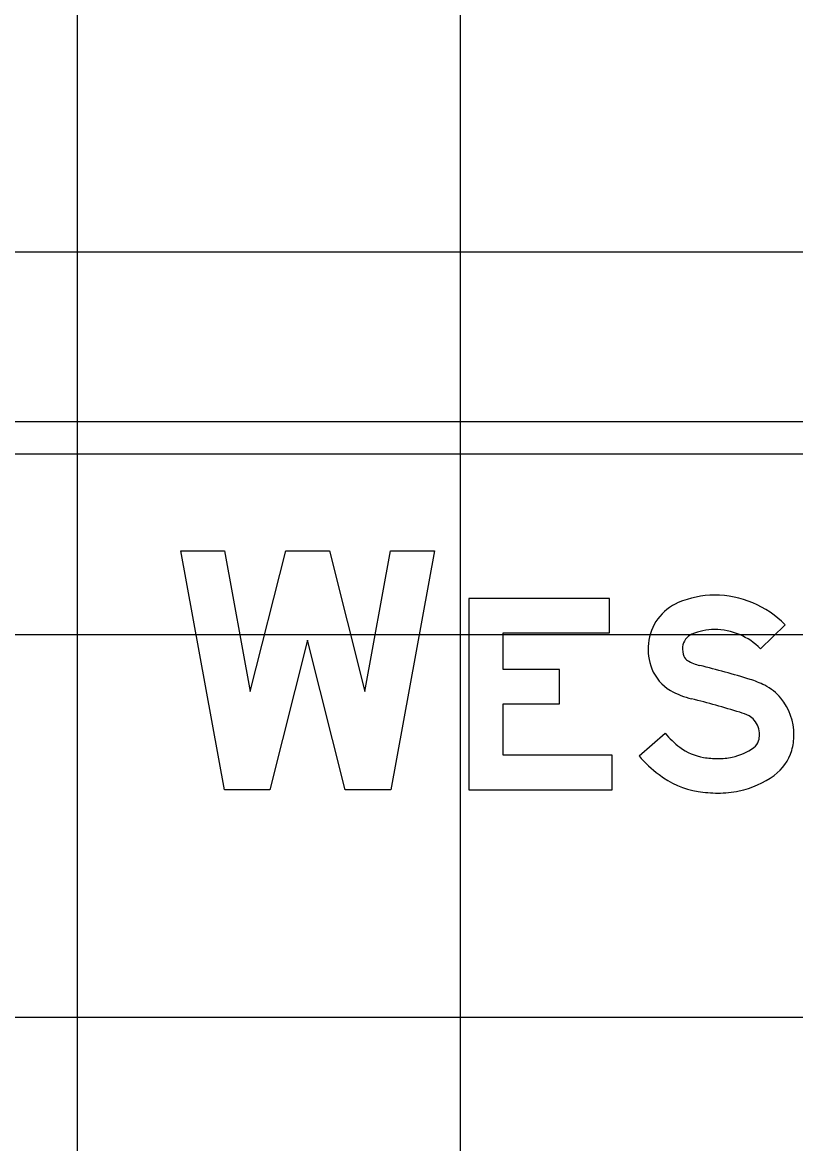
# Model space of a CAD drawing. Extents: x 2193008 to 2198143, y 1236112 to 1237864.
# Drawn here: x 2196956.42 to 2196960.46, y 1237200.45 to 1237206.3 of the extents above; entities that cross this region are included whole.
import ezdxf

# ---------------------------------------------------------------- set-up
doc = ezdxf.new("R2010")
doc.units = 0
for name, color, linetype in [('GSBWFILL', 7, 'Continuous'), ('GSCOLORFILL', 7, 'Continuous'), ('GSOUTLINE', 7, 'Continuous'), ('M-ROADS', 7, 'Continuous')]:
    doc.layers.add(name, color=color, linetype=linetype)

msp = doc.modelspace()

# ---------------------------------------------------------------- linework, layer by layer
at = {"layer": 'GSBWFILL'}
for points in [[(2196957.9081, 1237203.0757), (2196957.7114, 1237202.2952), (2196957.4741, 1237202.2952), (2196957.2462, 1237203.544), (2196957.4747, 1237203.544), (2196957.6089, 1237202.8085), (2196957.7943, 1237203.544), (2196958.0219, 1237203.544), (2196958.2072, 1237202.8085), (2196958.3414, 1237203.544), (2196958.5699, 1237203.544), (2196958.342, 1237202.2952), (2196958.1047, 1237202.2952)], [(2196959.499, 1237202.4751), (2196958.9295, 1237202.4751), (2196958.9295, 1237202.7438), (2196959.2242, 1237202.7438), (2196959.2242, 1237202.9236), (2196958.9295, 1237202.9236), (2196958.9295, 1237203.1144), (2196959.484, 1237203.1144), (2196959.484, 1237203.2942), (2196958.7497, 1237203.2942), (2196958.7497, 1237202.2952), (2196959.499, 1237202.2952)]]:
    msp.add_lwpolyline(points, close=True, dxfattribs=at)
for points in [[(2196960.402, 1237203.1567), (2196960.2736, 1237203.0308)], [(2196959.6388, 1237202.4722), (2196959.7749, 1237202.5898)]]:
    msp.add_lwpolyline(points, dxfattribs=at)
for centre, major_axis, start_param, end_param in [((2196960.033, 1237202.8346), (0, 0.4771), 0, 0.407095), ((2196960.033, 1237202.7949), (0, 0.5169), 5.487912, 6.283185), ((2196959.9475, 1237203.0329), (0, 0.2612), 0.407095, 1.468557), ((2196960.033, 1237202.8346), (0, 0.2973), 0, 0.407095), ((2196960.033, 1237202.7949), (0, 0.337), 5.487912, 6.283185), ((2196959.9475, 1237203.0329), (0, 0.0814), 0.407095, 1.468557), ((2196959.9717, 1237203.0304), (0, 0.2856), 1.468557, 1.941238), ((2196959.9717, 1237203.0304), (0, 0.1057), 1.468557, 1.941238), ((2196959.9137, 1237203.0079), (0, 0.0435), 1.941238, 2.621157), ((2196960.0169, 1237203.1879), (0, 0.251), 2.621157, 2.899109), ((2196959.9137, 1237203.0079), (0, 0.2233), 1.941238, 2.621157), ((2196958.7923, 1237198.237), (0, 4.8491), 5.984666, 6.040702), ((2196960.0774, 1237202.4133), (0, 0.4795), 5.812135, 5.984666), ((2196960.1741, 1237202.6031), (0, 0.2666), 5.402773, 5.812135), ((2196960.0169, 1237203.1879), (0, 0.4308), 2.621157, 2.899109), ((2196960.1492, 1237202.5825), (0, 0.2989), 4.712389, 5.402773), ((2196958.7923, 1237198.237), (0, 4.6692), 5.984666, 6.040702), ((2196960.0774, 1237202.4133), (0, 0.2997), 5.812135, 5.984666), ((2196960.1741, 1237202.6031), (0, 0.0867), 5.402773, 5.812135), ((2196960.1492, 1237202.5825), (0, 0.119), 4.712389, 5.402773), ((2196960.1654, 1237202.9271), (0, 0.516), 2.283243, 2.489697), ((2196960.1989, 1237202.5699), (0, 0.0674), 3.771092, 4.424361), ((2196960.1564, 1237202.5825), (0, 0.1118), 4.424361, 4.712389), ((2196960.1564, 1237202.5825), (0, 0.2916), 4.424361, 4.712389), ((2196960.0206, 1237202.7374), (0, 0.2773), 2.489697, 2.979885), ((2196960.0657, 1237202.7528), (0, 0.2937), 3.34483, 3.771092), ((2196960.1989, 1237202.5699), (0, 0.2473), 3.771092, 4.424361), ((2196960.1654, 1237202.9271), (0, 0.6958), 2.283243, 2.489697), ((2196960.0509, 1237202.9227), (0, 0.4651), 2.979885, 3.141593), ((2196960.0509, 1237202.8249), (0, 0.3674), 3.141593, 3.34483), ((2196960.0206, 1237202.7374), (0, 0.4572), 2.489697, 2.979885), ((2196960.0657, 1237202.7528), (0, 0.4735), 3.34483, 3.771092), ((2196960.0509, 1237202.9227), (0, 0.645), 2.979885, 3.141593), ((2196960.0509, 1237202.8249), (0, 0.5472), 3.141593, 3.34483)]:
    msp.add_ellipse(centre, major_axis=major_axis, ratio=0.999998, start_param=start_param, end_param=end_param, dxfattribs=at)
at = {"layer": 'GSCOLORFILL'}
for p, q in [((2196965.3673, 1237204.2173), (2196952.3803, 1237204.2173)), ((2196952.3803, 1237204.0508), (2196965.3673, 1237204.0508))]:
    msp.add_line(p, q, dxfattribs=at)
for points in [[(2196957.9081, 1237203.0757), (2196957.7114, 1237202.2952), (2196957.4741, 1237202.2952), (2196957.2462, 1237203.544), (2196957.4747, 1237203.544), (2196957.6089, 1237202.8085), (2196957.7943, 1237203.544), (2196958.0219, 1237203.544), (2196958.2072, 1237202.8085), (2196958.3414, 1237203.544), (2196958.5699, 1237203.544), (2196958.342, 1237202.2952), (2196958.1047, 1237202.2952)], [(2196959.499, 1237202.4751), (2196958.9295, 1237202.4751), (2196958.9295, 1237202.7438), (2196959.2242, 1237202.7438), (2196959.2242, 1237202.9236), (2196958.9295, 1237202.9236), (2196958.9295, 1237203.1144), (2196959.484, 1237203.1144), (2196959.484, 1237203.2942), (2196958.7497, 1237203.2942), (2196958.7497, 1237202.2952), (2196959.499, 1237202.2952)]]:
    msp.add_lwpolyline(points, close=True, dxfattribs=at)
for points in [[(2196960.402, 1237203.1567), (2196960.2736, 1237203.0308)], [(2196959.6388, 1237202.4722), (2196959.7749, 1237202.5898)]]:
    msp.add_lwpolyline(points, dxfattribs=at)
for centre, major_axis, start_param, end_param in [((2196960.033, 1237202.8346), (0, 0.4771), 0, 0.407095), ((2196960.033, 1237202.7949), (0, 0.5169), 5.487912, 6.283185), ((2196959.9475, 1237203.0329), (0, 0.2612), 0.407095, 1.468557), ((2196960.033, 1237202.8346), (0, 0.2973), 0, 0.407095), ((2196960.033, 1237202.7949), (0, 0.337), 5.487912, 6.283185), ((2196959.9475, 1237203.0329), (0, 0.0814), 0.407095, 1.468557), ((2196959.9717, 1237203.0304), (0, 0.2856), 1.468557, 1.941238), ((2196959.9717, 1237203.0304), (0, 0.1057), 1.468557, 1.941238), ((2196959.9137, 1237203.0079), (0, 0.0435), 1.941238, 2.621157), ((2196960.0169, 1237203.1879), (0, 0.251), 2.621157, 2.899109), ((2196959.9137, 1237203.0079), (0, 0.2233), 1.941238, 2.621157), ((2196958.7923, 1237198.237), (0, 4.8491), 5.984666, 6.040702), ((2196960.0774, 1237202.4133), (0, 0.4795), 5.812135, 5.984666), ((2196960.1741, 1237202.6031), (0, 0.2666), 5.402773, 5.812135), ((2196960.0169, 1237203.1879), (0, 0.4308), 2.621157, 2.899109), ((2196960.1492, 1237202.5825), (0, 0.2989), 4.712389, 5.402773), ((2196958.7923, 1237198.237), (0, 4.6692), 5.984666, 6.040702), ((2196960.0774, 1237202.4133), (0, 0.2997), 5.812135, 5.984666), ((2196960.1741, 1237202.6031), (0, 0.0867), 5.402773, 5.812135), ((2196960.1492, 1237202.5825), (0, 0.119), 4.712389, 5.402773), ((2196960.1654, 1237202.9271), (0, 0.516), 2.283243, 2.489697), ((2196960.1989, 1237202.5699), (0, 0.0674), 3.771092, 4.424361), ((2196960.1564, 1237202.5825), (0, 0.1118), 4.424361, 4.712389), ((2196960.1564, 1237202.5825), (0, 0.2916), 4.424361, 4.712389), ((2196960.0206, 1237202.7374), (0, 0.2773), 2.489697, 2.979885), ((2196960.0657, 1237202.7528), (0, 0.2937), 3.34483, 3.771092), ((2196960.1989, 1237202.5699), (0, 0.2473), 3.771092, 4.424361), ((2196960.1654, 1237202.9271), (0, 0.6958), 2.283243, 2.489697), ((2196960.0509, 1237202.9227), (0, 0.4651), 2.979885, 3.141593), ((2196960.0509, 1237202.8249), (0, 0.3674), 3.141593, 3.34483), ((2196960.0206, 1237202.7374), (0, 0.4572), 2.489697, 2.979885), ((2196960.0657, 1237202.7528), (0, 0.4735), 3.34483, 3.771092), ((2196960.0509, 1237202.9227), (0, 0.645), 2.979885, 3.141593), ((2196960.0509, 1237202.8249), (0, 0.5472), 3.141593, 3.34483)]:
    msp.add_ellipse(centre, major_axis=major_axis, ratio=0.999998, start_param=start_param, end_param=end_param, dxfattribs=at)
at = {"layer": 'GSOUTLINE'}
for points in [[(2196957.9081, 1237203.0757), (2196957.7114, 1237202.2952), (2196957.4741, 1237202.2952), (2196957.2462, 1237203.544), (2196957.4747, 1237203.544), (2196957.6089, 1237202.8085), (2196957.7943, 1237203.544), (2196958.0219, 1237203.544), (2196958.2072, 1237202.8085), (2196958.3414, 1237203.544), (2196958.5699, 1237203.544), (2196958.342, 1237202.2952), (2196958.1047, 1237202.2952)], [(2196959.499, 1237202.4751), (2196958.9295, 1237202.4751), (2196958.9295, 1237202.7438), (2196959.2242, 1237202.7438), (2196959.2242, 1237202.9236), (2196958.9295, 1237202.9236), (2196958.9295, 1237203.1144), (2196959.484, 1237203.1144), (2196959.484, 1237203.2942), (2196958.7497, 1237203.2942), (2196958.7497, 1237202.2952), (2196959.499, 1237202.2952)]]:
    msp.add_lwpolyline(points, close=True, dxfattribs=at)
for points in [[(2196960.402, 1237203.1567), (2196960.2736, 1237203.0308)], [(2196959.6388, 1237202.4722), (2196959.7749, 1237202.5898)]]:
    msp.add_lwpolyline(points, dxfattribs=at)
for centre, major_axis, start_param, end_param in [((2196960.033, 1237202.8346), (0, 0.4771), 0, 0.407095), ((2196960.033, 1237202.7949), (0, 0.5169), 5.487912, 6.283185), ((2196959.9475, 1237203.0329), (0, 0.2612), 0.407095, 1.468557), ((2196960.033, 1237202.8346), (0, 0.2973), 0, 0.407095), ((2196960.033, 1237202.7949), (0, 0.337), 5.487912, 6.283185), ((2196959.9475, 1237203.0329), (0, 0.0814), 0.407095, 1.468557), ((2196959.9717, 1237203.0304), (0, 0.2856), 1.468557, 1.941238), ((2196959.9717, 1237203.0304), (0, 0.1057), 1.468557, 1.941238), ((2196959.9137, 1237203.0079), (0, 0.0435), 1.941238, 2.621157), ((2196960.0169, 1237203.1879), (0, 0.251), 2.621157, 2.899109), ((2196959.9137, 1237203.0079), (0, 0.2233), 1.941238, 2.621157), ((2196958.7923, 1237198.237), (0, 4.8491), 5.984666, 6.040702), ((2196960.0774, 1237202.4133), (0, 0.4795), 5.812135, 5.984666), ((2196960.1741, 1237202.6031), (0, 0.2666), 5.402773, 5.812135), ((2196960.0169, 1237203.1879), (0, 0.4308), 2.621157, 2.899109), ((2196960.1492, 1237202.5825), (0, 0.2989), 4.712389, 5.402773), ((2196958.7923, 1237198.237), (0, 4.6692), 5.984666, 6.040702), ((2196960.0774, 1237202.4133), (0, 0.2997), 5.812135, 5.984666), ((2196960.1741, 1237202.6031), (0, 0.0867), 5.402773, 5.812135), ((2196960.1492, 1237202.5825), (0, 0.119), 4.712389, 5.402773), ((2196960.1654, 1237202.9271), (0, 0.516), 2.283243, 2.489697), ((2196960.1989, 1237202.5699), (0, 0.0674), 3.771092, 4.424361), ((2196960.1564, 1237202.5825), (0, 0.1118), 4.424361, 4.712389), ((2196960.1564, 1237202.5825), (0, 0.2916), 4.424361, 4.712389), ((2196960.0206, 1237202.7374), (0, 0.2773), 2.489697, 2.979885), ((2196960.0657, 1237202.7528), (0, 0.2937), 3.34483, 3.771092), ((2196960.1989, 1237202.5699), (0, 0.2473), 3.771092, 4.424361), ((2196960.1654, 1237202.9271), (0, 0.6958), 2.283243, 2.489697), ((2196960.0509, 1237202.9227), (0, 0.4651), 2.979885, 3.141593), ((2196960.0509, 1237202.8249), (0, 0.3674), 3.141593, 3.34483), ((2196960.0206, 1237202.7374), (0, 0.4572), 2.489697, 2.979885), ((2196960.0657, 1237202.7528), (0, 0.4735), 3.34483, 3.771092), ((2196960.0509, 1237202.9227), (0, 0.645), 2.979885, 3.141593), ((2196960.0509, 1237202.8249), (0, 0.5472), 3.141593, 3.34483)]:
    msp.add_ellipse(centre, major_axis=major_axis, ratio=0.999998, start_param=start_param, end_param=end_param, dxfattribs=at)
at = {"layer": 'M-ROADS'}
for p, q in [((2196956.7065, 1237163.1062), (2196956.7065, 1237223.1062)), ((2196958.7065, 1237163.1062), (2196958.7065, 1237223.1062)), ((2196944.7065, 1237205.1062), (2197074.7065, 1237205.1062)), ((2196944.7065, 1237203.1062), (2197074.7065, 1237203.1062)), ((2196944.7065, 1237201.1062), (2197074.7065, 1237201.1062))]:
    msp.add_line(p, q, dxfattribs=at)

doc.saveas('drawing.dxf')
